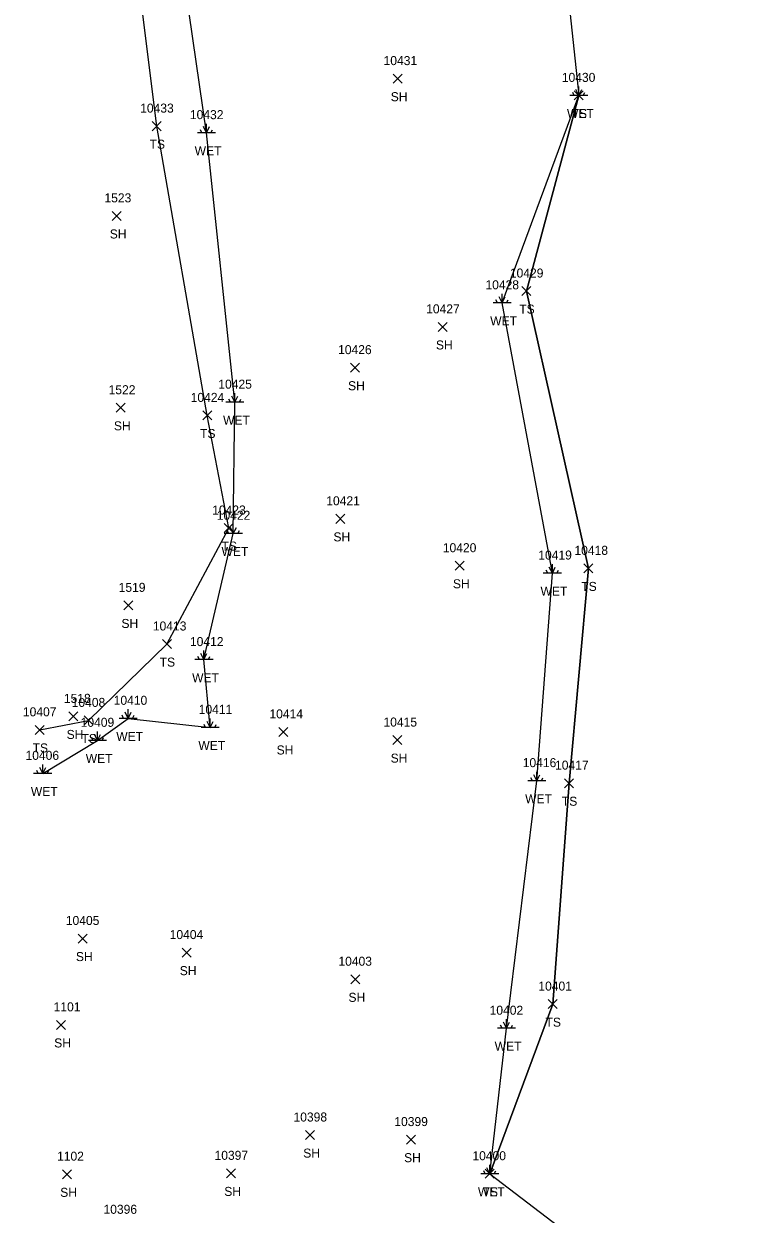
# Model space of a CAD drawing. Extents: x 1482574 to 1485769, y 580696 to 595649.
# Drawn here: x 1485245.7 to 1485408.9, y 581763.2 to 582027 of the extents above; entities that cross this region are included whole.
import ezdxf

# ---------------------------------------------------------------- set-up
doc = ezdxf.new("R2010")
doc.units = 0
for name, color, linetype in [('L_A', 7, 'Continuous'), ('L_I', 7, 'Continuous'), ('L_TIC', 7, 'Continuous'), ('LELB', 7, 'Continuous'), ('LSOGP', 7, 'Continuous'), ('LWET', 7, 'Continuous')]:
    doc.layers.add(name, color=color, linetype=linetype)

msp = doc.modelspace()

# ---------------------------------------------------------------- linework, layer by layer
at = {"layer": 'L_TIC'}
for points in [[(1485327.49, 582013.88), (1485329.49, 582015.88)], [(1485329.49, 582013.88), (1485327.49, 582015.88)], [(1485367.65, 582010.16), (1485369.65, 582012.16)], [(1485369.65, 582010.16), (1485367.65, 582012.16)], [(1485274.12, 582003.35), (1485276.12, 582005.35)], [(1485276.12, 582003.35), (1485274.12, 582005.35)], [(1485265.23, 581983.46), (1485267.23, 581985.46)], [(1485267.23, 581983.46), (1485265.23, 581985.46)], [(1485356.05, 581966.8), (1485358.05, 581968.8)], [(1485358.05, 581966.8), (1485356.05, 581968.8)], [(1485337.5, 581958.86), (1485339.5, 581960.86)], [(1485339.5, 581958.86), (1485337.5, 581960.86)], [(1485318.03, 581949.82), (1485320.03, 581951.82)], [(1485320.03, 581949.82), (1485318.03, 581951.82)], [(1485266.14, 581940.93), (1485268.14, 581942.93)], [(1485268.14, 581940.93), (1485266.14, 581942.93)], [(1485285.31, 581939.23), (1485287.31, 581941.23)], [(1485287.31, 581939.23), (1485285.31, 581941.23)], [(1485290.08, 581914.27), (1485292.08, 581916.27)], [(1485292.08, 581914.27), (1485290.08, 581916.27)], [(1485314.79, 581916.32), (1485316.79, 581918.32)], [(1485316.79, 581916.32), (1485314.79, 581918.32)], [(1485341.27, 581905.92), (1485343.27, 581907.92)], [(1485343.27, 581905.92), (1485341.27, 581907.92)], [(1485369.8, 581905.34), (1485371.8, 581907.34)], [(1485371.8, 581905.34), (1485369.8, 581907.34)], [(1485267.81, 581897.13), (1485269.81, 581899.13)], [(1485269.81, 581897.13), (1485267.81, 581899.13)], [(1485276.36, 581888.57), (1485278.36, 581890.57)], [(1485278.36, 581888.57), (1485276.36, 581890.57)], [(1485255.66, 581872.53), (1485257.66, 581874.53)], [(1485257.66, 581872.53), (1485255.66, 581874.53)], [(1485248.2, 581869.55), (1485250.2, 581871.55)], [(1485250.2, 581869.55), (1485248.2, 581871.55)], [(1485259.02, 581871.63), (1485261.02, 581873.63)], [(1485261.02, 581871.63), (1485259.02, 581873.63)], [(1485302.2, 581869.09), (1485304.2, 581871.09)], [(1485304.2, 581869.09), (1485302.2, 581871.09)], [(1485327.47, 581867.28), (1485329.47, 581869.28)], [(1485329.47, 581867.28), (1485327.47, 581869.28)], [(1485365.49, 581857.73), (1485367.49, 581859.73)], [(1485367.49, 581857.73), (1485365.49, 581859.73)], [(1485257.71, 581823.3), (1485259.71, 581825.3)], [(1485259.71, 581823.3), (1485257.71, 581825.3)], [(1485280.74, 581820.18), (1485282.74, 581822.18)], [(1485282.74, 581820.18), (1485280.74, 581822.18)], [(1485318.13, 581814.27), (1485320.13, 581816.27)], [(1485320.13, 581814.27), (1485318.13, 581816.27)], [(1485361.87, 581808.76), (1485363.87, 581810.76)], [(1485363.87, 581808.76), (1485361.87, 581810.76)], [(1485252.9, 581804.16), (1485254.9, 581806.16)], [(1485254.9, 581804.16), (1485252.9, 581806.16)], [(1485308.09, 581779.74), (1485310.09, 581781.74)], [(1485310.09, 581779.74), (1485308.09, 581781.74)], [(1485330.45, 581778.73), (1485332.45, 581780.73)], [(1485332.45, 581778.73), (1485330.45, 581780.73)], [(1485254.24, 581771.06), (1485256.24, 581773.05)], [(1485256.24, 581771.06), (1485254.24, 581773.05)], [(1485290.59, 581771.25), (1485292.59, 581773.25)], [(1485292.59, 581771.25), (1485290.59, 581773.25)], [(1485347.92, 581771.16), (1485349.92, 581773.16)], [(1485349.92, 581771.16), (1485347.92, 581773.16)]]:
    msp.add_lwpolyline(points, dxfattribs=at)
at = {"layer": 'LELB'}
for points in [[(1485249.2, 581870.55), (1485260.02, 581872.63), (1485277.36, 581889.57), (1485291.08, 581915.27), (1485286.31, 581940.23), (1485275.12, 582004.35), (1485267.98, 582061.62), (1485255.74, 582097.6)], [(1485348.92, 581772.16), (1485362.87, 581809.76), (1485366.49, 581858.73), (1485370.8, 581906.34), (1485357.05, 581967.8), (1485368.65, 582011.16)]]:
    msp.add_lwpolyline(points, dxfattribs=at)
at = {"layer": 'LSOGP'}
msp.add_lwpolyline([(1485339.68, 582364.69), (1485336.38, 582304.46), (1485361.24, 582263.88), (1485363.21, 582213.87), (1485350.44, 582154.02), (1485374.4, 582090.55), (1485365.41, 582041.61), (1485368.65, 582011.16), (1485357.06, 581967.8), (1485370.8, 581906.34), (1485366.49, 581858.73), (1485362.87, 581809.76), (1485348.92, 581772.16), (1485408.85, 581726.38)], dxfattribs=at)
at = {"layer": 'LWET'}
for p, q in [((1485370.65, 582011.16), (1485366.65, 582011.16)), ((1485367.65, 582011.16), (1485367.31, 582011.83)), ((1485368.65, 582011.16), (1485367.98, 582012.49)), ((1485368.65, 582011.16), (1485368.65, 582013.16)), ((1485368.65, 582011.16), (1485369.31, 582012.49)), ((1485369.65, 582011.16), (1485369.98, 582011.83)), ((1485285.14, 582002.9), (1485284.8, 582003.57)), ((1485286.14, 582002.9), (1485285.47, 582004.24)), ((1485286.14, 582002.9), (1485286.14, 582004.9)), ((1485286.14, 582002.9), (1485286.8, 582004.24)), ((1485287.14, 582002.9), (1485287.47, 582003.57)), ((1485288.14, 582002.9), (1485284.14, 582002.9)), ((1485351.64, 581965.19), (1485350.97, 581966.52)), ((1485351.64, 581965.19), (1485351.64, 581967.19)), ((1485351.64, 581965.19), (1485352.3, 581966.52)), ((1485353.64, 581965.19), (1485349.64, 581965.19)), ((1485350.64, 581965.19), (1485350.3, 581965.86)), ((1485352.64, 581965.19), (1485352.97, 581965.86)), ((1485292.44, 581943.17), (1485292.44, 581945.17)), ((1485294.44, 581943.17), (1485290.44, 581943.17)), ((1485291.44, 581943.17), (1485291.11, 581943.84)), ((1485292.44, 581943.17), (1485291.77, 581944.51)), ((1485292.44, 581943.17), (1485293.11, 581944.51)), ((1485293.44, 581943.17), (1485293.77, 581943.84)), ((1485294.09, 581914.1), (1485290.09, 581914.1)), ((1485291.09, 581914.1), (1485290.76, 581914.76)), ((1485292.09, 581914.1), (1485291.43, 581915.43)), ((1485292.09, 581914.1), (1485292.09, 581916.1)), ((1485292.09, 581914.1), (1485292.76, 581915.43)), ((1485293.09, 581914.1), (1485293.43, 581914.76)), ((1485361.79, 581905.29), (1485361.45, 581905.96)), ((1485362.79, 581905.29), (1485362.12, 581906.62)), ((1485362.79, 581905.29), (1485362.79, 581907.29)), ((1485362.79, 581905.29), (1485363.45, 581906.62)), ((1485363.79, 581905.29), (1485364.12, 581905.96)), ((1485364.79, 581905.29), (1485360.79, 581905.29)), ((1485285.59, 581886.11), (1485284.92, 581887.45)), ((1485285.59, 581886.11), (1485285.59, 581888.11)), ((1485285.59, 581886.11), (1485286.25, 581887.45)), ((1485287.59, 581886.11), (1485283.59, 581886.11)), ((1485284.59, 581886.11), (1485284.25, 581886.78)), ((1485286.59, 581886.11), (1485286.92, 581886.78)), ((1485268.77, 581873.1), (1485268.11, 581874.44)), ((1485268.77, 581873.1), (1485268.77, 581875.1)), ((1485268.77, 581873.1), (1485269.44, 581874.44)), ((1485270.77, 581873.1), (1485266.77, 581873.1)), ((1485267.77, 581873.1), (1485267.44, 581873.77)), ((1485269.77, 581873.1), (1485270.11, 581873.77)), ((1485285.96, 581871.1), (1485285.63, 581871.76)), ((1485286.96, 581871.1), (1485286.29, 581872.43)), ((1485286.96, 581871.1), (1485286.96, 581873.1)), ((1485286.96, 581871.1), (1485287.63, 581872.43)), ((1485287.96, 581871.1), (1485288.29, 581871.76)), ((1485261.02, 581868.22), (1485260.68, 581868.88)), ((1485262.02, 581868.22), (1485261.35, 581869.55)), ((1485262.02, 581868.22), (1485262.02, 581870.22)), ((1485262.02, 581868.22), (1485262.68, 581869.55)), ((1485263.02, 581868.22), (1485263.35, 581868.88)), ((1485288.96, 581871.1), (1485284.96, 581871.1)), ((1485264.02, 581868.22), (1485260.02, 581868.22)), ((1485251.84, 581860.9), (1485247.84, 581860.9)), ((1485248.84, 581860.9), (1485248.51, 581861.56)), ((1485249.84, 581860.9), (1485249.18, 581862.23)), ((1485249.84, 581860.9), (1485249.84, 581862.9)), ((1485249.84, 581860.9), (1485250.51, 581862.23)), ((1485250.84, 581860.9), (1485251.18, 581861.56)), ((1485359.38, 581859.28), (1485359.38, 581861.28)), ((1485361.38, 581859.28), (1485357.38, 581859.28)), ((1485358.38, 581859.28), (1485358.05, 581859.95)), ((1485359.38, 581859.28), (1485358.72, 581860.61)), ((1485359.38, 581859.28), (1485360.05, 581860.61)), ((1485360.38, 581859.28), (1485360.72, 581859.95)), ((1485352.64, 581804.41), (1485351.97, 581805.74)), ((1485352.64, 581804.41), (1485352.64, 581806.41)), ((1485352.64, 581804.41), (1485353.3, 581805.74)), ((1485354.64, 581804.41), (1485350.64, 581804.41)), ((1485351.64, 581804.41), (1485351.3, 581805.07)), ((1485353.64, 581804.41), (1485353.97, 581805.07)), ((1485348.92, 581772.16), (1485348.92, 581774.16)), ((1485350.92, 581772.16), (1485346.92, 581772.16)), ((1485347.92, 581772.16), (1485347.59, 581772.82)), ((1485348.92, 581772.16), (1485348.25, 581773.49)), ((1485348.92, 581772.16), (1485349.59, 581773.49)), ((1485349.92, 581772.16), (1485350.25, 581772.82))]:
    msp.add_line(p, q, dxfattribs=at)
for points in [[(1485249.84, 581860.9), (1485262.02, 581868.22), (1485268.77, 581873.1), (1485286.96, 581871.1), (1485285.59, 581886.11), (1485292.09, 581914.1), (1485292.44, 581943.17), (1485286.14, 582002.9), (1485277.74, 582061.12), (1485271.7, 582098.41), (1485263.06, 582123.66), (1485263.19, 582178.24)], [(1485348.92, 581772.16), (1485352.64, 581804.41), (1485359.38, 581859.28), (1485362.79, 581905.29), (1485351.64, 581965.19), (1485368.65, 582011.16)]]:
    msp.add_lwpolyline(points, dxfattribs=at)

# ---------------------------------------------------------------- texts
at = {"layer": 'L_A'}
for s, p in [('SH', (1485326.98, 582009.88)), ('WET', (1485366.03, 582006.16)), ('TS', (1485367.06, 582006.16)), ('TS', (1485273.53, 581999.35)), ('WET', (1485283.52, 581997.9)), ('SH', (1485264.71, 581979.46)), ('TS', (1485355.46, 581962.8)), ('WET', (1485349.02, 581960.19)), ('SH', (1485336.99, 581954.86)), ('SH', (1485317.52, 581945.82)), ('WET', (1485289.82, 581938.17)), ('SH', (1485265.63, 581936.93)), ('TS', (1485284.72, 581935.23)), ('SH', (1485314.28, 581912.32)), ('WET', (1485289.47, 581909.1)), ('TS', (1485289.49, 581910.27)), ('SH', (1485340.76, 581901.92)), ('TS', (1485369.21, 581901.34)), ('WET', (1485360.17, 581900.29)), ('SH', (1485267.3, 581893.13)), ('TS', (1485275.77, 581884.57)), ('WET', (1485282.96, 581881.11)), ('SH', (1485255.15, 581868.53)), ('TS', (1485258.43, 581867.63)), ('WET', (1485266.15, 581868.1)), ('TS', (1485247.61, 581865.55)), ('WET', (1485284.34, 581866.1)), ('SH', (1485301.69, 581865.09)), ('WET', (1485259.39, 581863.22)), ('SH', (1485326.96, 581863.28)), ('WET', (1485247.22, 581855.9)), ('WET', (1485356.76, 581854.28)), ('TS', (1485364.9, 581853.73)), ('SH', (1485257.2, 581819.3)), ('SH', (1485280.22, 581816.18)), ('SH', (1485317.61, 581810.27)), ('TS', (1485361.28, 581804.76)), ('SH', (1485252.39, 581800.16)), ('WET', (1485350.01, 581799.41)), ('SH', (1485307.58, 581775.74)), ('SH', (1485329.94, 581774.73)), ('SH', (1485253.72, 581767.05)), ('SH', (1485290.08, 581767.25)), ('WET', (1485346.3, 581767.16)), ('TS', (1485347.33, 581767.16))]:
    msp.add_text(s, height=2, dxfattribs=at).set_placement(p)
at = {"layer": 'L_I'}
for s, p in [('10431', (1485325.39, 582017.88)), ('10430', (1485364.89, 582014.16)), ('10430', (1485364.89, 582014.16)), ('10433', (1485271.45, 582007.35)), ('10432', (1485282.47, 582005.9)), ('1523', (1485263.53, 581987.46)), ('10429', (1485353.38, 581970.8)), ('10428', (1485347.97, 581968.19)), ('10427', (1485334.83, 581962.86)), ('10426', (1485315.31, 581953.82)), ('10425', (1485288.77, 581946.17)), ('1522', (1485264.45, 581944.93)), ('10424', (1485282.64, 581943.23)), ('10421', (1485312.69, 581920.32)), ('10423', (1485287.41, 581918.27)), ('10422', (1485288.42, 581917.1)), ('10420', (1485338.52, 581909.92)), ('10418', (1485367.69, 581909.34)), ('10419', (1485359.68, 581908.29)), ('1519', (1485266.68, 581901.13)), ('10413', (1485274.26, 581892.57)), ('10412', (1485282.48, 581889.11)), ('1518', (1485254.54, 581876.53)), ('10408', (1485256.27, 581875.63)), ('10410', (1485265.58, 581876.1)), ('10407', (1485245.46, 581873.55)), ('10411', (1485284.42, 581874.1)), ('10414', (1485300.1, 581873.09)), ('10409', (1485258.26, 581871.22)), ('10415', (1485325.37, 581871.28)), ('10406', (1485246.04, 581863.9)), ('10416', (1485356.23, 581862.28)), ('10417', (1485363.39, 581861.73)), ('10405', (1485254.97, 581827.3)), ('10404', (1485277.99, 581824.18)), ('10403', (1485315.38, 581818.27)), ('10401', (1485359.69, 581812.76)), ('1101', (1485252.27, 581808.16)), ('10402', (1485348.89, 581807.41)), ('10398', (1485305.43, 581783.74)), ('10399', (1485327.77, 581782.73)), ('1102', (1485253.03, 581775.06)), ('10397', (1485287.93, 581775.25)), ('10400', (1485345.08, 581775.16)), ('10400', (1485345.08, 581775.16)), ('10396', (1485263.32, 581763.29))]:
    msp.add_text(s, height=2, dxfattribs=at).set_placement(p)

doc.saveas('drawing.dxf')
